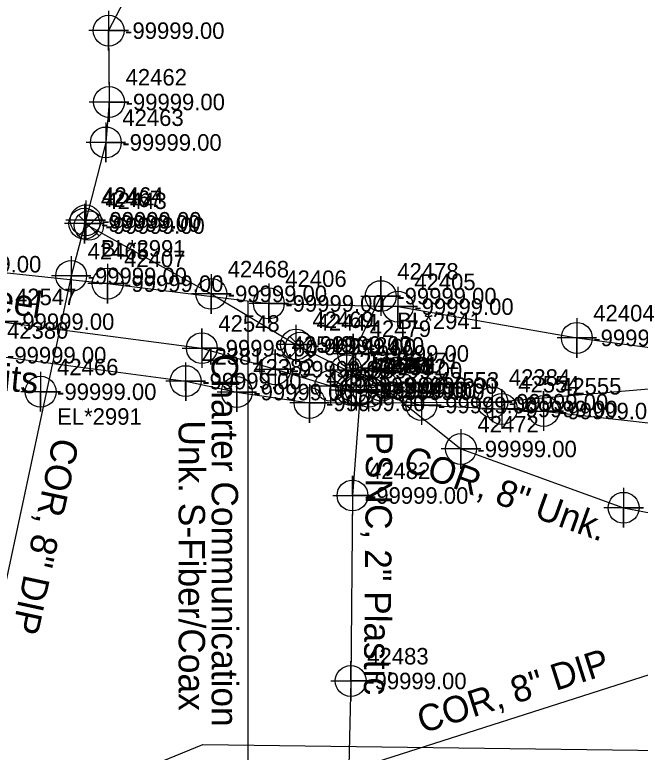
# Model space of a CAD drawing. Extents: x 2083698 to 2094313, y 743246 to 752873.
# Drawn here: x 2093773.8 to 2093868.6, y 746626.1 to 746737.9 of the extents above; entities that cross this region are included whole.
import ezdxf

# ---------------------------------------------------------------- set-up
doc = ezdxf.new("R2010")
doc.units = 0
for name, color, linetype in [('COGO Default Chain', 7, 'Continuous'), ('COGO Default Curve', 7, 'Continuous'), ('COGO Default Point Number', 7, 'Continuous'), ('Default Symbol CELL', 7, 'Continuous'), ('Default Symbol Cogo Number', 7, 'Continuous'), ('Exist Property Line', 7, 'Continuous'), ('Exist Property Line Leader', 7, 'Continuous'), ('Exist Right of Way Easement Line', 7, 'Continuous'), ('Exist Right of Way Line', 7, 'Continuous'), ('Exist Right of Way Line Leader', 7, 'Continuous'), ('Exist Right of Way Line Text', 7, 'Continuous'), ('Exist Right of Way Width CELL', 7, 'Continuous'), ('Exist Roads EOP', 7, 'Continuous'), ('Exist Roads EOP Leader', 7, 'Continuous'), ('Exist Roads EOP Text', 7, 'Continuous'), ('Exist Utilities Gas UG Line SUE LOS B', 7, 'Continuous'), ('Exist Utilities Gas UG Line SUE LOS B Text', 7, 'Continuous'), ('Exist Utilities Telephone UG Cable SUE LOS C', 7, 'Continuous'), ('Exist Utilities Telephone UG Conduit SUE LOS B', 7, 'Continuous'), ('Exist Utilities Telephone UG Conduit SUE LOS B Text', 7, 'Continuous'), ('Exist Utilities TV UG Cable SUE LOS B', 7, 'Continuous'), ('Exist Utilities TV UG Cable SUE LOS C', 7, 'Continuous'), ('Exist Utilities TV UG Cable SUE LOS C Text', 7, 'Continuous'), ('Exist Utilities Water UG Line SUE LOS B', 7, 'Continuous'), ('Exist Utilities Water UG Line SUE LOS B Text', 7, 'Continuous'), ('Exist Utilities Water UG Line SUE LOS C', 7, 'Continuous'), ('Exist Utilities Water UG Line SUE LOS C Text', 7, 'Continuous'), ('Old_Level_20', 7, 'Continuous'), ('Scratch_Level_2', 7, 'Continuous')]:
    doc.layers.add(name, color=color, linetype=linetype)

msp = doc.modelspace()

# ---------------------------------------------------------------- linework, layer by layer
at = {"layer": 'COGO Default Curve'}
for points in [[(2093826.26, 746695.23), (2093832.26, 746695.23), (2093829.26, 746695.23), (2093829.26, 746698.23), (2093829.26, 746692.23)], [(2093768.32, 746691.36), (2093774.32, 746691.36), (2093771.32, 746691.36), (2093771.32, 746694.36), (2093771.32, 746688.36)], [(2093799.14, 746687.34), (2093805.14, 746687.34), (2093802.14, 746687.34), (2093802.14, 746690.34), (2093802.14, 746684.34)], [(2093822.08, 746686.54), (2093828.08, 746686.54), (2093825.08, 746686.54), (2093825.08, 746689.54), (2093825.08, 746683.54)], [(2093810.25, 746684.15), (2093816.25, 746684.15), (2093813.25, 746684.15), (2093813.25, 746687.15), (2093813.25, 746681.15)], [(2093818.63, 746681.65), (2093824.63, 746681.65), (2093821.63, 746681.65), (2093821.63, 746684.65), (2093821.63, 746678.65)], [(2093821.78, 746681.01), (2093827.78, 746681.01), (2093824.78, 746681.01), (2093824.78, 746684.01), (2093824.78, 746678.01)], [(2093822.52, 746680.89), (2093828.52, 746680.89), (2093825.52, 746680.89), (2093825.52, 746683.89), (2093825.52, 746677.89)], [(2093823.18, 746681.04), (2093829.18, 746681.04), (2093826.18, 746681.04), (2093826.18, 746684.04), (2093826.18, 746678.04)], [(2093824.42, 746680.73), (2093830.42, 746680.73), (2093827.42, 746680.73), (2093827.42, 746683.73), (2093827.42, 746677.73)], [(2093832.41, 746678.72), (2093838.41, 746678.72), (2093835.41, 746678.72), (2093835.41, 746681.72), (2093835.41, 746675.72)], [(2093844.6, 746678.13), (2093850.6, 746678.13), (2093847.6, 746678.13), (2093847.6, 746681.13), (2093847.6, 746675.13)], [(2093850.94, 746677.82), (2093856.94, 746677.82), (2093853.94, 746677.82), (2093853.94, 746680.82), (2093853.94, 746674.82)], [(2093821.97, 746665.02), (2093827.97, 746665.02), (2093824.97, 746665.02), (2093824.97, 746668.02), (2093824.97, 746662.02)], [(2093821.71, 746636.92), (2093827.71, 746636.92), (2093824.71, 746636.92), (2093824.71, 746639.92), (2093824.71, 746633.92)]]:
    msp.add_lwpolyline(points, dxfattribs=at)
for centre in [(2093829.26, 746695.23), (2093802.14, 746687.34), (2093825.08, 746686.54), (2093813.25, 746684.15), (2093821.63, 746681.65), (2093824.78, 746681.01), (2093825.52, 746680.89), (2093826.18, 746681.04), (2093827.42, 746680.73), (2093835.41, 746678.72), (2093847.6, 746678.13), (2093853.94, 746677.82), (2093824.97, 746665.02), (2093824.71, 746636.92)]:
    msp.add_circle(centre, 2.34, dxfattribs=at)
at = {"layer": 'COGO Default Point Number'}
for points in [[(2093788.01, 746738.45), (2093788.01, 746732.45), (2093788.01, 746735.45), (2093791.01, 746735.45), (2093785.01, 746735.45)], [(2093788.08, 746727.64), (2093788.08, 746721.64), (2093788.08, 746724.64), (2093791.08, 746724.64), (2093785.08, 746724.64)], [(2093787.59, 746721.51), (2093787.59, 746715.51), (2093787.59, 746718.51), (2093790.59, 746718.51), (2093784.59, 746718.51)], [(2093784.34, 746709.22), (2093784.34, 746703.22), (2093784.34, 746706.22), (2093787.34, 746706.22), (2093781.34, 746706.22)], [(2093784.53, 746709.72), (2093784.53, 746703.72), (2093784.53, 746706.72), (2093787.53, 746706.72), (2093781.53, 746706.72)], [(2093782.33, 746701.29), (2093782.33, 746695.29), (2093782.33, 746698.29), (2093785.33, 746698.29), (2093779.33, 746698.29)], [(2093803.56, 746698.57), (2093803.56, 746692.57), (2093803.56, 746695.57), (2093806.56, 746695.57), (2093800.56, 746695.57)], [(2093816.4, 746690.9), (2093816.4, 746684.9), (2093816.4, 746687.9), (2093819.4, 746687.9), (2093813.4, 746687.9)], [(2093824.04, 746687.01), (2093824.04, 746681.01), (2093824.04, 746684.01), (2093827.04, 746684.01), (2093821.04, 746684.01)], [(2093829.39, 746684.67), (2093829.39, 746678.67), (2093829.39, 746681.67), (2093832.39, 746681.67), (2093826.39, 746681.67)], [(2093777.7, 746683.74), (2093777.7, 746677.74), (2093777.7, 746680.74), (2093780.7, 746680.74), (2093774.7, 746680.74)], [(2093841.41, 746675.07), (2093841.41, 746669.07), (2093841.41, 746672.07), (2093844.41, 746672.07), (2093838.41, 746672.07)], [(2093866.06, 746666.16), (2093866.06, 746660.16), (2093866.06, 746663.16), (2093869.06, 746663.16), (2093863.06, 746663.16)]]:
    msp.add_lwpolyline(points, dxfattribs=at)
for centre in [(2093788.01, 746735.45), (2093788.08, 746724.64), (2093787.59, 746718.51), (2093784.53, 746706.72), (2093784.34, 746706.22), (2093782.33, 746698.29), (2093803.56, 746695.57), (2093816.4, 746687.9), (2093824.04, 746684.01), (2093829.39, 746681.67), (2093777.7, 746680.74), (2093841.41, 746672.07), (2093866.06, 746663.16)]:
    msp.add_circle(centre, 2.34, dxfattribs=at)
at = {"layer": 'Exist Property Line Leader'}
for points in [[(2093787.85, 746700.12), (2093787.85, 746694.12), (2093787.85, 746697.12), (2093790.85, 746697.12), (2093784.85, 746697.12)], [(2093812.29, 746697.12), (2093812.29, 746691.12), (2093812.29, 746694.12), (2093815.29, 746694.12), (2093809.29, 746694.12)], [(2093831.84, 746696.64), (2093831.84, 746690.64), (2093831.84, 746693.64), (2093834.84, 746693.64), (2093828.84, 746693.64)], [(2093858.97, 746691.9), (2093858.97, 746685.9), (2093858.97, 746688.9), (2093861.97, 746688.9), (2093855.97, 746688.9)]]:
    msp.add_lwpolyline(points, dxfattribs=at)
for centre in [(2093787.85, 746697.12), (2093812.29, 746694.12), (2093831.84, 746693.64), (2093858.97, 746688.9)]:
    msp.add_circle(centre, 2.34, dxfattribs=at)
at = {"layer": 'Exist Right of Way Line Text'}
for points in [[(2093799.66, 746685.16), (2093799.69, 746679.35), (2093799.67, 746682.35), (2093802.69, 746682.35), (2093796.69, 746682.35)], [(2093807.41, 746683.5), (2093807.44, 746677.69), (2093807.42, 746680.69), (2093810.44, 746680.69), (2093804.44, 746680.69)], [(2093818.43, 746681.87), (2093818.46, 746676.05), (2093818.44, 746679.05), (2093821.46, 746679.05), (2093815.46, 746679.05)], [(2093846.14, 746681.97), (2093846.17, 746676.15), (2093846.15, 746679.15), (2093849.17, 746679.15), (2093843.17, 746679.15)]]:
    msp.add_lwpolyline(points, dxfattribs=at)
for centre in [(2093799.69, 746682.35), (2093807.44, 746680.69), (2093818.46, 746679.05), (2093846.17, 746679.15)]:
    msp.add_circle(centre, 2.34, dxfattribs=at)
at = {"layer": 'Exist Roads EOP'}
for points in [[(2093786.59, 746707.5), (2093783.45, 746704.35), (2093785.02, 746705.92), (2093786.59, 746704.35), (2093783.45, 746707.5)], [(2093818.61, 746689.09), (2093815.46, 746685.94), (2093817.04, 746687.52), (2093818.61, 746685.94), (2093815.46, 746689.09)]]:
    msp.add_lwpolyline(points, dxfattribs=at)
for centre in [(2093785.02, 746705.92), (2093817.04, 746687.52)]:
    msp.add_circle(centre, 2.23, dxfattribs=at)
at = {"layer": 'Exist Utilities Gas UG Line SUE LOS B'}
for points in [[(2093505.93, 746723.61), (2093532.22, 746720.11), (2093552.79, 746715.66), (2093607.51, 746708.06), (2093632.22, 746704.2), (2093661.04, 746701.95), (2093669.46, 746700.88), (2093683.89, 746699.44), (2093691.32, 746698.74), (2093706.71, 746697.9), (2093723.29, 746696.57), (2093744.54, 746695.55), (2093771.32, 746691.36), (2093802.14, 746687.34), (2093813.25, 746684.15), (2093821.63, 746681.65), (2093825.52, 746680.89), (2093827.42, 746680.73), (2093835.41, 746678.72), (2093847.6, 746678.13), (2093853.94, 746677.82), (2093882.08, 746674.68)], [(2093829.26, 746695.23), (2093825.08, 746686.54), (2093824.78, 746681.01)], [(2093824.78, 746681.01), (2093826.18, 746681.04), (2093824.97, 746665.02), (2093824.71, 746636.92), (2093824.25, 746617.59), (2093824.21, 746607.16)]]:
    msp.add_lwpolyline(points, dxfattribs=at)
at = {"layer": 'Exist Utilities Telephone UG Cable SUE LOS C'}
msp.add_lwpolyline([(2093736.03, 746600.18), (2093802.28, 746627.28), (2094213.49, 746621.96)], dxfattribs=at)
at = {"layer": 'Exist Utilities Telephone UG Conduit SUE LOS B'}
msp.add_lwpolyline([(2093676.49, 746707.69), (2093692.01, 746700.86), (2093706.54, 746696.44), (2093726.1, 746692.41), (2093743.86, 746688.76), (2093770.11, 746686.28), (2093799.69, 746682.35), (2093807.44, 746680.69), (2093818.46, 746679.05), (2093846.17, 746679.15), (2093872.81, 746681.41), (2093899.4, 746682.12), (2093928.99, 746681.5), (2093976.67, 746681.24)], dxfattribs=at)
at = {"layer": 'Exist Utilities TV UG Cable SUE LOS B'}
msp.add_lwpolyline([(2093535.27, 746737.14), (2093544.69, 746734.46), (2093562.69, 746731.25), (2093584.23, 746728), (2093610.85, 746724.82), (2093638.4, 746722.42), (2093661.77, 746718.13), (2093688.25, 746712.71), (2093713.91, 746706.88), (2093736.4, 746703.09), (2093760.25, 746700.06), (2093787.85, 746697.12), (2093812.29, 746694.12), (2093831.84, 746693.64), (2093858.97, 746688.9), (2093882.24, 746685.84), (2093908.78, 746680.63), (2093912.93, 746679.95), (2093915.37, 746679.06)], dxfattribs=at)
at = {"layer": 'Exist Utilities TV UG Cable SUE LOS C'}
msp.add_line((2093809.13, 746694.38), (2093809.13, 746613.7), dxfattribs=at)
at = {"layer": 'Exist Utilities Water UG Line SUE LOS B'}
for points in [[(2093745.76, 746884.16), (2093757.71, 746850.49), (2093756.9, 746826.48), (2093756.29, 746805.81), (2093756.2, 746786.15), (2093756.77, 746780.86), (2093765.96, 746769.47), (2093770.41, 746764.53), (2093776.93, 746757.38), (2093786.5, 746749.39), (2093792.01, 746743.23), (2093788.01, 746735.45), (2093788.08, 746724.64), (2093787.59, 746718.51), (2093784.53, 746706.72), (2093782.33, 746698.29), (2093762.03, 746603.44)], [(2093784.34, 746706.22), (2093803.56, 746695.57), (2093816.4, 746687.9), (2093824.04, 746684.01), (2093829.39, 746681.67), (2093841.41, 746672.07), (2093866.06, 746663.16), (2093883.83, 746659.78), (2093883.96, 746659.68), (2093919.67, 746653.75)]]:
    msp.add_lwpolyline(points, dxfattribs=at)
at = {"layer": 'Exist Utilities Water UG Line SUE LOS C'}
msp.add_line((2093762.03, 746603.44), (2093919.67, 746653.75), dxfattribs=at)

# ---------------------------------------------------------------- texts
at = {"layer": 'COGO Default Chain'}
for p in [(2093831.76, 746693.98), (2093773.82, 746690.11), (2093804.64, 746686.09), (2093827.58, 746685.29), (2093815.75, 746682.9), (2093824.13, 746680.4), (2093827.28, 746679.76), (2093828.02, 746679.64), (2093828.68, 746679.79), (2093829.92, 746679.48), (2093837.91, 746677.47), (2093850.1, 746676.88), (2093856.44, 746676.57), (2093827.47, 746663.77), (2093827.21, 746635.67)]:
    msp.add_text('-99999.00', height=2.5, dxfattribs=at).set_placement(p)
at = {"layer": 'Default Symbol CELL'}
for s, p in [('42407', (2093790.35, 746699.62)), ('42406', (2093814.79, 746696.62)), ('42405', (2093834.34, 746696.14)), ('42404', (2093861.47, 746691.4))]:
    msp.add_text(s, height=2.5, dxfattribs=at).set_placement(p)
at = {"layer": 'Default Symbol Cogo Number'}
for p in [(2093762.75, 746698.81), (2093790.35, 746695.87), (2093814.79, 746692.87), (2093834.34, 746692.39), (2093861.47, 746687.65)]:
    msp.add_text('-99999.00', height=2.5, dxfattribs=at).set_placement(p)
at = {"layer": 'Exist Property Line'}
for p in [(2093790.51, 746734.2), (2093790.58, 746723.39), (2093790.09, 746717.26), (2093787.03, 746705.47), (2093786.84, 746704.97), (2093784.83, 746697.04), (2093806.06, 746694.32), (2093818.9, 746686.65), (2093826.54, 746682.76), (2093780.2, 746679.49), (2093831.89, 746680.42), (2093843.91, 746670.82)]:
    msp.add_text('-99999.00', height=2.5, dxfattribs=at).set_placement(p)
at = {"layer": 'Exist Right of Way Easement Line'}
msp.add_text('BL*2941', height=2.5, dxfattribs=at).set_placement((2093831.76, 746690.23))
at = {"layer": 'Exist Right of Way Line'}
for s, p in [('42462', (2093790.58, 746727.14)), ('42463', (2093790.09, 746721.01)), ('42467', (2093786.84, 746708.72)), ('42464', (2093787.03, 746709.22)), ('42465', (2093784.83, 746700.79)), ('42468', (2093806.06, 746698.07)), ('42469', (2093818.9, 746690.4)), ('42470', (2093826.54, 746686.51)), ('42471', (2093831.89, 746684.17)), ('42466', (2093780.2, 746683.24)), ('42472', (2093843.91, 746674.57))]:
    msp.add_text(s, height=2.5, dxfattribs=at).set_placement(p)
at = {"layer": 'Exist Right of Way Line Leader'}
for s, p in [('42380', (2093772.61, 746688.78)), ('42381', (2093802.19, 746684.85)), ('42382', (2093809.94, 746683.19)), ('42383', (2093820.96, 746681.55)), ('42384', (2093848.67, 746681.65))]:
    msp.add_text(s, height=2.5, dxfattribs=at).set_placement(p)
at = {"layer": 'Exist Right of Way Width CELL'}
for s, p in [('BL*2991', (2093786.84, 746701.22)), ('EL*2991', (2093780.2, 746675.74))]:
    msp.add_text(s, height=2.5, dxfattribs=at).set_placement(p)
at = {"layer": 'Exist Roads EOP Leader'}
for p in [(2093787.52, 746704.67), (2093819.54, 746686.27)]:
    msp.add_text('-99999.00', height=2.5, dxfattribs=at).set_placement(p)
at = {"layer": 'Exist Roads EOP Text'}
for s, p in [('42443', (2093787.52, 746708.42)), ('42444', (2093819.54, 746690.02))]:
    msp.add_text(s, height=2.5, dxfattribs=at).set_placement(p)
at = {"layer": 'Exist Utilities Gas UG Line SUE LOS B Text'}
for s, rotation, p in [('PSNC, 2" Steel', 351.1242, (2093741.57, 746697.46)), ('PSNC, 2" Plastic', 269.4637, (2093827.06, 746674.74))]:
    msp.add_text(s, height=4, rotation=rotation, dxfattribs=at).set_placement(p)
at = {"layer": 'Exist Utilities Telephone UG Conduit SUE LOS B Text'}
msp.add_text('Google-4 2" Conduits', height=4, rotation=354.5931, dxfattribs=at).set_placement((2093726.46, 746685.24))
at = {"layer": 'Exist Utilities TV UG Cable SUE LOS C Text'}
for s, p in [('Charter Communication', (2093803.63, 746686.48)), ('Unk. S-Fiber/Coax', (2093798.62, 746676.4))]:
    msp.add_text(s, height=4, rotation=270, dxfattribs=at).set_placement(p)
at = {"layer": 'Exist Utilities Water UG Line SUE LOS B Text'}
for s, rotation, p in [('COR, 8" DIP', 257.9197, (2093779.65, 746673.95)), ('COR, 8" Unk.', 340.1312, (2093832.38, 746668.95))]:
    msp.add_text(s, height=4, rotation=rotation, dxfattribs=at).set_placement(p)
at = {"layer": 'Exist Utilities Water UG Line SUE LOS C Text'}
msp.add_text('COR, 8" DIP', height=4, rotation=17.6991, dxfattribs=at).set_placement((2093835.56, 746628.95))
at = {"layer": 'Old_Level_20'}
for s, p in [('42478', (2093831.76, 746697.73)), ('42547', (2093773.82, 746693.86)), ('42548', (2093804.64, 746689.84)), ('42479', (2093827.58, 746689.04)), ('42549', (2093815.75, 746686.65)), ('42550', (2093824.13, 746684.15)), ('42480', (2093827.28, 746683.51)), ('42551', (2093828.02, 746683.39)), ('42481', (2093828.68, 746683.54)), ('42552', (2093829.92, 746683.23)), ('42553', (2093837.91, 746681.22)), ('42554', (2093850.1, 746680.63)), ('42555', (2093856.44, 746680.32)), ('42482', (2093827.47, 746667.52)), ('42483', (2093827.21, 746639.42))]:
    msp.add_text(s, height=2.5, dxfattribs=at).set_placement(p)
at = {"layer": 'Scratch_Level_2'}
for p in [(2093772.61, 746685.03), (2093802.19, 746681.1), (2093809.94, 746679.44), (2093820.96, 746677.8), (2093848.67, 746677.9)]:
    msp.add_text('-99999.00', height=2.5, dxfattribs=at).set_placement(p)

doc.saveas('drawing.dxf')
